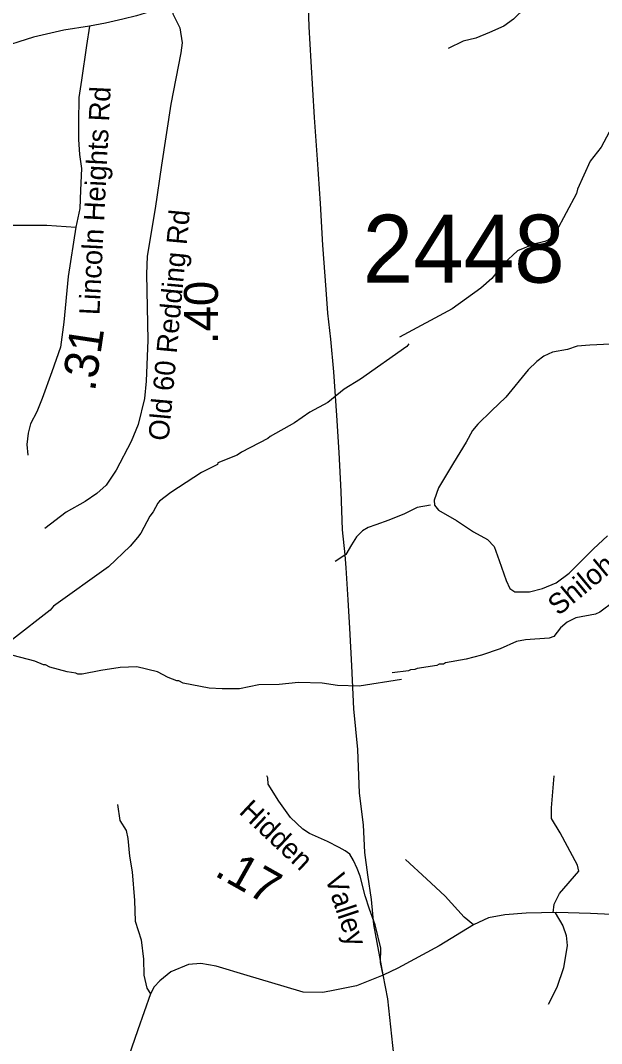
# Model space of a CAD drawing. Extents: x 1248089 to 1457196, y 820910 to 988753.
# Drawn here: x 1371277 to 1373416, y 877672 to 881439 of the extents above; entities that cross this region are included whole.
import ezdxf

# ---------------------------------------------------------------- set-up
doc = ezdxf.new("R2010")
doc.units = 0
for name, color, linetype in [('Exist Hydrographic Misc Water Feature', 7, 'Continuous'), ('Exist Road Non-System Type 51', 7, 'Continuous'), ('Exist Road Secondary Type 41 Attributed', 7, 'Continuous'), ('Exist Road Secondary Type 51 Attributed', 7, 'Continuous'), ('Exist Road Secondary Type 51 Label', 7, 'Continuous'), ('Exist Utilities Electrical Transmission Line', 7, 'Continuous'), ('Prop GRAU CAT1 Cell', 7, 'Continuous'), ('Prop Lane Lines', 7, 'Continuous')]:
    doc.layers.add(name, color=color, linetype=linetype)

msp = doc.modelspace()

# ---------------------------------------------------------------- linework, layer by layer
at = {"layer": 'Exist Hydrographic Misc Water Feature'}
for points in [[(1373444.5, 881026.9), (1373414.6, 880972), (1373374.3, 880920.4), (1373328, 880817.6), (1373323.6, 880801.7), (1373248.6, 880659.4), (1373236.2, 880643.7), (1373219.9, 880630.1), (1373207.8, 880624.3), (1373167.6, 880615.2), (1373107.1, 880590.6), (1373057.2, 880543.2), (1373012.9, 880488.7), (1372972.1, 880453.6), (1372866.4, 880376.9), (1372672.1, 880272.5)], [(1372706.6, 880247.5), (1372699.9, 880237.9), (1372529.3, 880117.8), (1372468.4, 880081.2), (1372408.5, 880032.2), (1372342.5, 879996.2), (1372285.7, 879957.4), (1372196.6, 879907.5), (1372188.4, 879899.7), (1372091.3, 879849.8), (1372075, 879838.3), (1372004.3, 879809.9), (1372002.3, 879803.9), (1371944.2, 879774.3), (1371830.5, 879700.9), (1371789.2, 879668.8), (1371783.1, 879660.9), (1371766.4, 879629.3), (1371754, 879613.5), (1371720.7, 879550.4), (1371708.2, 879534.6), (1371681.6, 879503.2), (1371601.8, 879427), (1371398.6, 879281.7), (1371386.3, 879268), (1371247.9, 879159.1)], [(1373463.1, 879299.6), (1373410.2, 879260.7), (1373394.1, 879253.1), (1373321.7, 879238.7), (1373289.4, 879223.4), (1373264.9, 879202), (1373240.2, 879170.5), (1373224.1, 879164.9), (1373136, 879158.8), (1373103.8, 879151.6), (1373043.2, 879124.9), (1372974.7, 879102.4), (1372917.6, 879087.6), (1372842.1, 879073.4), (1372834, 879068.9), (1372818, 879068.3), (1372809.9, 879063.9), (1372737.6, 879053), (1372729.5, 879048.8), (1372713.5, 879048.4), (1372705.4, 879044.4), (1372645.6, 879037.4)], [(1372680.2, 879012.5), (1372524.2, 878987.9), (1372444.2, 878989.8), (1372388.4, 878999.1), (1372300.4, 879001), (1372230.1, 878993.4), (1372155, 878992.4), (1372083.9, 878978.1), (1372019.9, 878977.5), (1371971.9, 878980.6), (1371876.4, 878998.8), (1371860.6, 879007.2), (1371852.6, 879007.3), (1371820.8, 879020), (1371781.4, 879040.9), (1371705.7, 879058.7), (1371644.9, 879056.5), (1371573.4, 879045.7), (1371505, 879031.3), (1371489, 879031.6), (1371481.2, 879035.8), (1371449.3, 879040.5), (1371385.7, 879058), (1371369.8, 879066.3), (1371361.8, 879066.5), (1371330.1, 879079.3), (1371250.6, 879101.1)]]:
    msp.add_lwpolyline(points, dxfattribs=at)
at = {"layer": 'Exist Road Non-System Type 51'}
for points in [[(1370838.6, 880518.3), (1371076.1, 880629.6), (1371205.7, 880675.1), (1371247.9, 880685.2), (1371316.9, 880685.2), (1371374.2, 880685.2), (1371480.8, 880677)], [(1372786.1, 879654.6), (1372738.2, 879645.7), (1372691, 879622.1), (1372633.2, 879598.5), (1372586, 879582.2), (1372557.1, 879571.9), (1372535.8, 879560.1), (1372514.5, 879537.9), (1372496.2, 879508.4), (1372474.9, 879473), (1372472, 879470.8)], [(1372472, 879470.8), (1372456.7, 879459.7), (1372435.4, 879446.4)], [(1373238.3, 878153.4), (1373241.5, 878185.3), (1373261.6, 878224.5), (1373332.2, 878306.7), (1373328.2, 878328.2), (1373263.7, 878447.6), (1373232.4, 878500.4), (1373232.4, 878539.6), (1373242.5, 878657)], [(1371634.5, 878552.2), (1371642.9, 878493.2), (1371666.5, 878456.1), (1371673.2, 878427.5), (1371678.3, 878361.7), (1371688.4, 878304.4), (1371696.8, 878198.2), (1371700.1, 878122.4), (1371722, 878053.3), (1371730.5, 877982.5), (1371732.1, 877923.5), (1371742.3, 877876.3), (1371755.6, 877854.8)], [(1372944.4, 878108.7), (1372910.1, 878137.4), (1372841.1, 878214.9), (1372772, 878279), (1372694.6, 878349.8)], [(1373245.5, 878153.5), (1373273.7, 878105.1), (1373285.8, 878069.8), (1373289.9, 878032.6), (1373275.8, 877950.4), (1373251.6, 877878), (1373219.3, 877815.4)]]:
    msp.add_lwpolyline(points, dxfattribs=at)
at = {"layer": 'Exist Road Secondary Type 41 Attributed'}
for points in [[(1371835.4, 881500.2), (1371838.4, 881463.1), (1371864.1, 881411.7), (1371873.1, 881355.8), (1371867.1, 881319.5), (1371830.8, 881130.5), (1371796.1, 880906.3), (1371773.5, 880746), (1371743.3, 880571.3), (1371741.8, 880504.8), (1371746.3, 880261.4), (1371740.3, 880110.9), (1371734.2, 880047.4), (1371710.1, 879950.6), (1371684.4, 879888.7), (1371630, 879782.8), (1371592.4, 879727.5), (1371559.1, 879697.3), (1371515.3, 879667.1), (1371445.8, 879627.8), (1371367.3, 879568)], [(1372613, 877924.2), (1372602.4, 877970.8), (1372603.8, 878023.2), (1372583.6, 878109.2), (1372562.1, 878166.9), (1372546, 878215.3), (1372527.3, 878288.5), (1372516.5, 878316.7), (1372503.1, 878346.3), (1372489.7, 878369.1), (1372472.2, 878381.2), (1372450.8, 878393.3), (1372407.8, 878416.1), (1372340.7, 878445.7), (1372316.5, 878461.8), (1372270.9, 878504.8), (1372228.3, 878564.7), (1372189.3, 878626.5), (1372188, 878650.7), (1372184.7, 878657.2)]]:
    msp.add_lwpolyline(points, dxfattribs=at)
at = {"layer": 'Exist Road Secondary Type 51 Attributed'}
for points in [[(1373084.6, 882165), (1373110.5, 882064.8), (1373164.1, 881936.8), (1373216.4, 881830), (1373229.8, 881786.1), (1373237.7, 881729.5), (1373237.2, 881698.2), (1373229.6, 881659.8), (1373217.5, 881633.2), (1373191.6, 881572.7), (1373167.2, 881529.9), (1373114.5, 881465.4), (1373092.1, 881443.8), (1373057.1, 881417.1), (1373004.4, 881394.2), (1372954, 881373.2), (1372907.2, 881361.9), (1372851.4, 881334.8)], [(1371835.4, 881500.2), (1371769.2, 881476.9), (1371737, 881465.6), (1371704.8, 881456.2), (1371654.5, 881443.2), (1371590.1, 881428.5), (1371531.9, 881417.7)], [(1371531.9, 881417.7), (1371436.9, 881403.2), (1371325.1, 881377.5), (1371185.5, 881332.7), (1371034.5, 881273.8), (1370889.4, 881213.3), (1370794.3, 881172.5), (1370718.7, 881130.1), (1370616.2, 881059), (1370559, 881006.9), (1370479, 880926.7), (1370361.1, 880807.3), (1370290.1, 880742.3), (1370178.3, 880657.6), (1370065, 880591.1), (1369941.2, 880544.2), (1369853.5, 880523.1), (1369790.5, 880519.1)], [(1371531.9, 881417.7), (1371519.9, 881347), (1371501.8, 881218.5), (1371492.7, 881155), (1371491.2, 881064.3), (1371491.2, 881000.8), (1371494.2, 880944.9), (1371501.8, 880893.5), (1371498.8, 880813.3), (1371495.7, 880746.8), (1371480.8, 880677), (1371453.6, 880495.6), (1371437, 880327.7), (1371424.9, 880235.5), (1371393.2, 880144.8), (1371357, 880047.2), (1371337.4, 879997.4), (1371314.7, 879953.5), (1371305.7, 879918.7), (1371301.1, 879877.9), (1371304.2, 879838.6)], [(1373449.5, 880246.7), (1373372.6, 880243.7), (1373327, 880239.3), (1373290.5, 880227.5), (1373235.7, 880217.2), (1373203.8, 880202.4), (1373177.9, 880183.2), (1373145.9, 880152.2), (1373063.8, 880051.8), (1373011.3, 880001.6), (1372961.1, 879952.9), (1372941.3, 879929.2), (1372918.5, 879886.4), (1372871.3, 879809.6), (1372816.5, 879718.1), (1372800.2, 879672.8), (1372801.6, 879654.1), (1372816, 879635.5), (1372882, 879598.1), (1372945.1, 879556.5), (1372996.7, 879527.8), (1373021.1, 879501.9), (1373039.8, 879450.2), (1373065.6, 879377), (1373078.5, 879346.9), (1373097.1, 879335.4), (1373151.7, 879335.4), (1373199, 879346.9), (1373249.2, 879368.4), (1373296.6, 879404.3), (1373386.9, 879493.3), (1373438.6, 879540.7)], [(1373452.7, 878147.7), (1373376.2, 878150.6), (1373252, 878155), (1373139.3, 878152.1), (1373059.9, 878146.3), (1373000.7, 878134.7), (1372944.4, 878108.7), (1372818.8, 878032.1), (1372666.2, 877949.9), (1372613, 877924.2)], [(1372613, 877924.2), (1372514.6, 877884.9), (1372435.1, 877869), (1372390.4, 877860.3), (1372317.4, 877860.6), (1372248.1, 877882.3), (1372112.3, 877922.7), (1371998.3, 877957.4), (1371941.9, 877966.1), (1371895.7, 877963.2), (1371830.7, 877935.7), (1371790.3, 877902.5), (1371770.1, 877880.8), (1371755.6, 877854.8), (1371709.9, 877722.2), (1371650.7, 877551.7)]]:
    msp.add_lwpolyline(points, dxfattribs=at)
at = {"layer": 'Exist Utilities Electrical Transmission Line'}
for points in [[(1372472, 879470.8), (1372463.3, 879563.8), (1372458.1, 879704), (1372451, 879848.2), (1372441.7, 879984.5), (1372430.9, 880144.8), (1372419.3, 880265.1), (1372409.2, 880361.4), (1372403, 880447.6), (1372390.3, 880611.9), (1372381.3, 880764.2), (1372370.6, 880926.5), (1372359.6, 881080.8), (1372347.8, 881287.2), (1372340.3, 881415.4), (1372335.4, 881565.6), (1372323.3, 881764), (1372319, 881818.7)], [(1372612.8, 877925.2), (1372578.2, 878110.6), (1372570, 878202.8), (1372555.8, 878293.1), (1372545.5, 878375.4), (1372539.5, 878477.6), (1372525.9, 878593.9), (1372519.1, 878754.2), (1372504.1, 878904.6), (1372497.2, 879062.8), (1372490, 879201), (1372484.1, 879305.2), (1372476.5, 879423.4), (1372472, 879470.8)], [(1372671.7, 877316.3), (1372666.9, 877374.4), (1372658.5, 877562.6), (1372648.5, 877664.9), (1372629.3, 877836.9), (1372612.8, 877925.2)]]:
    msp.add_lwpolyline(points, dxfattribs=at)

# ---------------------------------------------------------------- texts
at = {"layer": 'Exist Road Secondary Type 51 Label'}
for s, rotation, p in [('Lincoln Heights Rd', 87.1516, (1371567.9, 880352.8)), ('Old 60 Redding Rd', 84.7079, (1371822.5, 879888.9)), ('Shiloh Ln', 39.7634, (1373257.7, 879244.4)), ('Hidden', 316.7154, (1372078.4, 878521.9)), ('Valley', 288.4224, (1372397.5, 878283))]:
    msp.add_text(s, height=75, rotation=rotation, dxfattribs=at).set_placement(p)
at = {"layer": 'Prop GRAU CAT1 Cell'}
for s, rotation, p in [('.40', 89.9649, (1372004.2, 880247.4)), ('.31', 81.4761, (1371551.4, 880070.1)), ('.17', 330.625, (1371987.1, 878292.5))]:
    msp.add_text(s, height=125, rotation=rotation, dxfattribs=at).set_placement(p)
at = {"layer": 'Prop Lane Lines'}
msp.add_text('2448', height=250, dxfattribs=at).set_placement((1372536.9, 880473.4))

doc.saveas('drawing.dxf')
